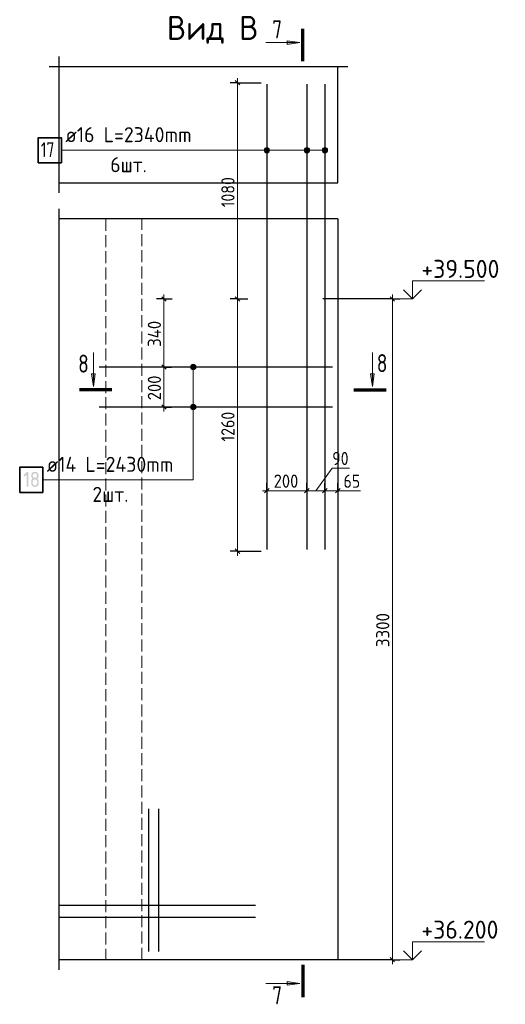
# Model space of a CAD drawing. Header units: millimetres. Extents: x -49773 to 2322955, y -3321 to 58485.
# Tile 499 of 580: x 1930374 to 1938464, y 14551 to 30942. Entities that reach past the tile are written whole.
import ezdxf

# ---------------------------------------------------------------- set-up
doc = ezdxf.new("R2010")
doc.units = ezdxf.units.MM
doc.linetypes.add('______2', pattern=[270, 200, -70])
for name, color, linetype, lineweight in [('Standard', 7, 'Continuous', 25), ('Арм.стержн. Доп. арматура', 180, 'Continuous', 35), ('Арм.стержн.горизонт. 2', 202, 'Continuous', 35), ('Высотная отметки_ общее', 7, 'Continuous', 13), ('Размерная линия_ общее', 7, 'Continuous', 13), ('Стена_ общее', 7, 'Continuous', 35)]:
    doc.layers.add(name, color=color, linetype=linetype, lineweight=lineweight)
doc.layers.add('Арм.стержн. вертикальными 2', color=7, linetype='Continuous', lineweight=35, true_color=0x006e00)
doc.styles.add('ISOCPEUR', font='txt')

msp = doc.modelspace()

# ---------------------------------------------------------------- hatches: boundary and pattern name
at = {"layer": 'Standard', "linetype": 'Continuous', "lineweight": 13, "transparency": 33554687}
for points in [[(1934830, 30591.3), (1935040, 30561.3), (1934830, 30531.3)], [(1931631.6, 25044.3), (1931601.6, 24834.3), (1931571.6, 25044.3)], [(1936280.1, 25044.3), (1936250.1, 24834.3), (1936220.1, 25044.3)], [(1934830, 14929.4), (1935040, 14899.4), (1934830, 14869.4)]]:
    msp.add_hatch(color=7, dxfattribs=at).paths.add_polyline_path(points, flags=16)
at = {"layer": 'Арм.стержн. вертикальными 2', "linetype": 'Continuous', "lineweight": 13, "transparency": 33554687}
for points in [[(1934452.6, 28746.7), (1934452.6, 28791.7), (1934446.3, 28769.2)], [(1934452.6, 28746.7), (1934452.6, 28791.7), (1934446.3, 28769.2)], [(1934452.6, 28791.7), (1934468.8, 28730.5), (1934468.8, 28807.9)], [(1934452.6, 28791.7), (1934468.8, 28730.5), (1934468.8, 28807.9)], [(1934452.6, 28791.7), (1934452.6, 28746.7), (1934468.8, 28730.5)], [(1934452.6, 28791.7), (1934452.6, 28746.7), (1934468.8, 28730.5)], [(1934468.8, 28807.9), (1934491.3, 28724.2), (1934491.3, 28814.2)], [(1934468.8, 28807.9), (1934491.3, 28724.2), (1934491.3, 28814.2)], [(1934468.8, 28807.9), (1934468.8, 28730.5), (1934491.3, 28724.2)], [(1934468.8, 28807.9), (1934468.8, 28730.5), (1934491.3, 28724.2)], [(1934491.3, 28814.2), (1934491.3, 28724.2), (1934513.8, 28730.5)], [(1934491.3, 28814.2), (1934513.8, 28730.5), (1934513.8, 28807.9)], [(1934491.3, 28814.2), (1934491.3, 28724.2), (1934513.8, 28730.5)], [(1934491.3, 28814.2), (1934513.8, 28730.5), (1934513.8, 28807.9)], [(1934513.8, 28807.9), (1934513.8, 28730.5), (1934530, 28746.7)], [(1934513.8, 28807.9), (1934530, 28746.7), (1934530, 28791.7)], [(1934513.8, 28807.9), (1934513.8, 28730.5), (1934530, 28746.7)], [(1934513.8, 28807.9), (1934530, 28746.7), (1934530, 28791.7)], [(1934530, 28791.7), (1934530, 28746.7), (1934536.3, 28769.2)], [(1934530, 28791.7), (1934530, 28746.7), (1934536.3, 28769.2)], [(1935119.3, 28746.7), (1935119.3, 28791.7), (1935113, 28769.2)], [(1935119.3, 28746.7), (1935119.3, 28791.7), (1935113, 28769.2)], [(1935119.3, 28791.7), (1935135.5, 28730.5), (1935135.5, 28807.9)], [(1935119.3, 28791.7), (1935135.5, 28730.5), (1935135.5, 28807.9)], [(1935119.3, 28791.7), (1935119.3, 28746.7), (1935135.5, 28730.5)], [(1935119.3, 28791.7), (1935119.3, 28746.7), (1935135.5, 28730.5)], [(1935135.5, 28807.9), (1935158, 28724.2), (1935158, 28814.2)], [(1935135.5, 28807.9), (1935158, 28724.2), (1935158, 28814.2)], [(1935135.5, 28807.9), (1935135.5, 28730.5), (1935158, 28724.2)], [(1935135.5, 28807.9), (1935135.5, 28730.5), (1935158, 28724.2)], [(1935158, 28814.2), (1935158, 28724.2), (1935180.5, 28730.5)], [(1935158, 28814.2), (1935180.5, 28730.5), (1935180.5, 28807.9)], [(1935158, 28814.2), (1935158, 28724.2), (1935180.5, 28730.5)], [(1935158, 28814.2), (1935180.5, 28730.5), (1935180.5, 28807.9)], [(1935180.5, 28807.9), (1935180.5, 28730.5), (1935196.7, 28746.7)], [(1935180.5, 28807.9), (1935196.7, 28746.7), (1935196.7, 28791.7)], [(1935180.5, 28807.9), (1935180.5, 28730.5), (1935196.7, 28746.7)], [(1935180.5, 28807.9), (1935196.7, 28746.7), (1935196.7, 28791.7)], [(1935196.7, 28791.7), (1935196.7, 28746.7), (1935203, 28769.2)], [(1935196.7, 28791.7), (1935196.7, 28746.7), (1935203, 28769.2)], [(1935419.3, 28746.7), (1935419.3, 28791.7), (1935413, 28769.2)], [(1935419.3, 28746.7), (1935419.3, 28791.7), (1935413, 28769.2)], [(1935419.3, 28791.7), (1935435.5, 28730.5), (1935435.5, 28807.9)], [(1935419.3, 28791.7), (1935435.5, 28730.5), (1935435.5, 28807.9)], [(1935419.3, 28791.7), (1935419.3, 28746.7), (1935435.5, 28730.5)], [(1935419.3, 28791.7), (1935419.3, 28746.7), (1935435.5, 28730.5)], [(1935435.5, 28807.9), (1935458, 28724.2), (1935458, 28814.2)], [(1935435.5, 28807.9), (1935458, 28724.2), (1935458, 28814.2)], [(1935435.5, 28807.9), (1935435.5, 28730.5), (1935458, 28724.2)], [(1935435.5, 28807.9), (1935435.5, 28730.5), (1935458, 28724.2)], [(1935458, 28814.2), (1935458, 28724.2), (1935480.5, 28730.5)], [(1935458, 28814.2), (1935480.5, 28730.5), (1935480.5, 28807.9)], [(1935458, 28814.2), (1935458, 28724.2), (1935480.5, 28730.5)], [(1935458, 28814.2), (1935480.5, 28730.5), (1935480.5, 28807.9)], [(1935480.5, 28807.9), (1935480.5, 28730.5), (1935496.7, 28746.7)], [(1935480.5, 28807.9), (1935496.7, 28746.7), (1935496.7, 28791.7)], [(1935480.5, 28807.9), (1935480.5, 28730.5), (1935496.7, 28746.7)], [(1935480.5, 28807.9), (1935496.7, 28746.7), (1935496.7, 28791.7)], [(1935496.7, 28791.7), (1935496.7, 28746.7), (1935503, 28769.2)], [(1935496.7, 28791.7), (1935496.7, 28746.7), (1935503, 28769.2)]]:
    msp.add_hatch(color=7, dxfattribs=at).paths.add_polyline_path(points)
at = {"layer": 'Арм.стержн.горизонт. 2', "linetype": 'Continuous', "lineweight": 13, "transparency": 33554687}
for points in [[(1933221, 25160.1), (1933311, 25160.1), (1933304.7, 25182.6)], [(1933221, 25160.1), (1933304.7, 25182.6), (1933227.3, 25182.6)], [(1933227.3, 25137.6), (1933311, 25160.1), (1933221, 25160.1)], [(1933227.3, 25182.6), (1933304.7, 25182.6), (1933288.5, 25198.8)], [(1933227.3, 25182.6), (1933288.5, 25198.8), (1933243.5, 25198.8)], [(1933227.3, 25137.6), (1933304.7, 25137.6), (1933311, 25160.1)], [(1933243.5, 25121.4), (1933304.7, 25137.6), (1933227.3, 25137.6)], [(1933243.5, 25198.8), (1933288.5, 25198.8), (1933266, 25205.1)], [(1933243.5, 25121.4), (1933288.5, 25121.4), (1933304.7, 25137.6)], [(1933288.5, 25121.4), (1933243.5, 25121.4), (1933266, 25115.1)], [(1933221, 24493.4), (1933311, 24493.4), (1933304.7, 24515.9)], [(1933221, 24493.4), (1933304.7, 24515.9), (1933227.3, 24515.9)], [(1933227.3, 24470.9), (1933311, 24493.4), (1933221, 24493.4)], [(1933227.3, 24515.9), (1933304.7, 24515.9), (1933288.5, 24532.1)], [(1933227.3, 24515.9), (1933288.5, 24532.1), (1933243.5, 24532.1)], [(1933227.3, 24470.9), (1933304.7, 24470.9), (1933311, 24493.4)], [(1933243.5, 24454.7), (1933304.7, 24470.9), (1933227.3, 24470.9)], [(1933243.5, 24532.1), (1933288.5, 24532.1), (1933266, 24538.4)], [(1933243.5, 24454.7), (1933288.5, 24454.7), (1933304.7, 24470.9)], [(1933288.5, 24454.7), (1933243.5, 24454.7), (1933266, 24448.4)]]:
    msp.add_hatch(color=7, dxfattribs=at).paths.add_polyline_path(points)
at = {"layer": 'Арм.стержн.горизонт. 2', "linetype": 'Continuous', "lineweight": 25, "transparency": 33554687}
msp.add_hatch(color=7, dxfattribs=at).paths.add_polyline_path([(1930490.9, 23372.3), (1930462.1, 23343.6), (1930461.3, 23342.7), (1930460.3, 23342), (1930459.3, 23341.3), (1930458.2, 23340.9), (1930457.1, 23340.4), (1930455.9, 23340.2), (1930454.7, 23340), (1930453.4, 23340), (1930451.9, 23340), (1930450.5, 23340.2), (1930449.1, 23340.3), (1930448, 23340.7), (1930446.8, 23341.1), (1930445.8, 23341.7), (1930444.8, 23342.3), (1930444.1, 23343.1), (1930443.3, 23343.9), (1930442.7, 23344.8), (1930442.1, 23345.8), (1930441.7, 23347), (1930441.3, 23348.2), (1930441.1, 23349.5), (1930440.9, 23350.9), (1930440.9, 23352.4), (1930440.9, 23353.7), (1930441.2, 23354.9), (1930441.4, 23356.1), (1930441.8, 23357.2), (1930442.3, 23358.3), (1930443, 23359.3), (1930443.6, 23360.3), (1930444.5, 23361.2), (1930493.4, 23410), (1930494.6, 23411.3), (1930495.9, 23412.2), (1930497.1, 23413.1), (1930498.4, 23413.7), (1930499.6, 23414.3), (1930500.9, 23414.6), (1930502.2, 23414.9), (1930503.5, 23414.9), (1930505, 23414.9), (1930506.4, 23414.7), (1930507.8, 23414.6), (1930508.9, 23414.2), (1930510.1, 23413.8), (1930511.1, 23413.2), (1930512.1, 23412.6), (1930512.8, 23411.8), (1930513.6, 23411), (1930514.2, 23410.1), (1930514.8, 23409.1), (1930515.2, 23407.9), (1930515.6, 23406.7), (1930515.8, 23405.4), (1930516, 23404), (1930516, 23402.4), (1930516, 23177.4), (1930516, 23175.9), (1930515.8, 23174.5), (1930515.6, 23173.1), (1930515.2, 23172), (1930514.8, 23170.8), (1930514.2, 23169.8), (1930513.6, 23168.8), (1930512.8, 23168.1), (1930512.1, 23167.3), (1930511.1, 23166.7), (1930510.1, 23166.1), (1930508.9, 23165.7), (1930507.8, 23165.3), (1930506.4, 23165.1), (1930505, 23164.9), (1930503.5, 23164.9), (1930501.9, 23164.9), (1930500.5, 23165.1), (1930499.1, 23165.3), (1930498, 23165.7), (1930496.8, 23166.1), (1930495.8, 23166.7), (1930494.8, 23167.3), (1930494.1, 23168.1), (1930493.3, 23168.8), (1930492.7, 23169.8), (1930492.1, 23170.8), (1930491.7, 23172), (1930491.3, 23173.1), (1930491.1, 23174.5), (1930490.9, 23175.9), (1930490.9, 23177.4)], flags=16)
h = msp.add_hatch(color=7, dxfattribs=at)
h.paths.add_polyline_path([(1930628.5, 23190), (1930632.4, 23190), (1930636, 23190.7), (1930639.6, 23191.4), (1930642.9, 23192.7), (1930646.2, 23194.1), (1930649.2, 23196.1), (1930652.2, 23198.2), (1930654.9, 23200.9), (1930657.7, 23203.6), (1930659.7, 23206.6), (1930661.7, 23209.6), (1930663.1, 23213), (1930664.4, 23216.3), (1930665.1, 23219.9), (1930665.8, 23223.5), (1930665.8, 23227.5), (1930665.8, 23252.5), (1930665.8, 23256.3), (1930665.1, 23260), (1930664.4, 23263.5), (1930663.1, 23266.9), (1930661.7, 23270.2), (1930659.6, 23273.2), (1930657.6, 23276.2), (1930654.8, 23279), (1930652.1, 23281.7), (1930649.1, 23283.8), (1930646.1, 23285.8), (1930642.8, 23287.2), (1930639.5, 23288.6), (1930635.9, 23289.3), (1930632.3, 23290), (1930628.5, 23290), (1930624.5, 23290), (1930620.9, 23289.3), (1930617.3, 23288.6), (1930614, 23287.2), (1930610.7, 23285.9), (1930607.7, 23283.8), (1930604.7, 23281.8), (1930602, 23279.1), (1930599.2, 23276.4), (1930597.2, 23273.3), (1930595.2, 23270.3), (1930593.8, 23267), (1930592.5, 23263.6), (1930591.8, 23260), (1930591.1, 23256.4), (1930591.1, 23252.5), (1930591.1, 23227.5), (1930591.1, 23223.5), (1930591.8, 23219.9), (1930592.5, 23216.3), (1930593.8, 23213), (1930595.2, 23209.6), (1930597.2, 23206.6), (1930599.2, 23203.6), (1930602, 23200.9), (1930604.7, 23198.2), (1930607.7, 23196.1), (1930610.7, 23194.1), (1930614, 23192.7), (1930617.3, 23191.4), (1930620.9, 23190.7), (1930624.5, 23190)])
h.paths.add_polyline_path([(1930628.5, 23164.9), (1930625.2, 23164.9), (1930622.1, 23165.2), (1930619, 23165.5), (1930616, 23166.1), (1930613, 23166.7), (1930610.1, 23167.5), (1930607.2, 23168.4), (1930604.5, 23169.5), (1930601.7, 23170.7), (1930599.1, 23172.1), (1930596.4, 23173.5), (1930593.9, 23175.2), (1930591.4, 23176.9), (1930589, 23178.9), (1930586.6, 23180.9), (1930584.3, 23183.2), (1930582, 23185.5), (1930580, 23187.9), (1930578, 23190.3), (1930576.3, 23192.8), (1930574.6, 23195.4), (1930573.2, 23198), (1930571.8, 23200.6), (1930570.6, 23203.4), (1930569.5, 23206.2), (1930568.6, 23209.1), (1930567.8, 23211.9), (1930567.2, 23214.9), (1930566.6, 23218), (1930566.3, 23221.1), (1930566.1, 23224.2), (1930566.1, 23227.4), (1930566.1, 23252.4), (1930566.1, 23256.3), (1930566.5, 23260), (1930566.8, 23263.7), (1930567.6, 23267.2), (1930568.4, 23270.7), (1930569.6, 23274), (1930570.8, 23277.3), (1930572.3, 23280.5), (1930573.9, 23283.6), (1930575.9, 23286.5), (1930577.8, 23289.5), (1930580.2, 23292.2), (1930582.5, 23295), (1930585.2, 23297.5), (1930588, 23300.1), (1930591.1, 23302.4), (1930588, 23304.8), (1930585.2, 23307.4), (1930582.5, 23309.9), (1930580.2, 23312.7), (1930577.8, 23315.4), (1930575.9, 23318.4), (1930573.9, 23321.3), (1930572.3, 23324.4), (1930570.8, 23327.5), (1930569.6, 23330.8), (1930568.4, 23334.2), (1930567.6, 23337.7), (1930566.8, 23341.2), (1930566.5, 23344.9), (1930566.1, 23348.6), (1930566.1, 23352.4), (1930566.1, 23355.7), (1930566.3, 23358.8), (1930566.6, 23361.9), (1930567.2, 23364.9), (1930567.8, 23367.9), (1930568.6, 23370.8), (1930569.5, 23373.7), (1930570.6, 23376.5), (1930571.8, 23379.2), (1930573.2, 23381.9), (1930574.6, 23384.5), (1930576.3, 23387), (1930578, 23389.6), (1930580, 23392), (1930582, 23394.4), (1930584.3, 23396.7), (1930586.6, 23398.9), (1930589, 23401), (1930591.4, 23403), (1930593.9, 23404.7), (1930596.4, 23406.4), (1930599.1, 23407.8), (1930601.7, 23409.2), (1930604.5, 23410.4), (1930607.2, 23411.5), (1930610.1, 23412.4), (1930613, 23413.2), (1930616, 23413.8), (1930619, 23414.4), (1930622.1, 23414.7), (1930625.2, 23414.9), (1930628.5, 23414.9), (1930631.7, 23414.9), (1930634.8, 23414.7), (1930637.9, 23414.4), (1930640.9, 23413.8), (1930643.9, 23413.2), (1930646.8, 23412.4), (1930649.7, 23411.5), (1930652.4, 23410.4), (1930655.2, 23409.2), (1930657.8, 23407.8), (1930660.5, 23406.4), (1930663, 23404.7), (1930665.5, 23403), (1930667.9, 23401), (1930670.3, 23398.9), (1930672.6, 23396.7), (1930674.9, 23394.4), (1930676.9, 23392), (1930678.9, 23389.6), (1930680.6, 23387), (1930682.3, 23384.5), (1930683.7, 23381.9), (1930685.1, 23379.2), (1930686.3, 23376.5), (1930687.4, 23373.7), (1930688.3, 23370.8), (1930689.1, 23367.9), (1930689.7, 23364.9), (1930690.3, 23361.9), (1930690.6, 23358.8), (1930690.8, 23355.7), (1930690.8, 23352.4), (1930690.8, 23348.6), (1930690.4, 23344.9), (1930690.1, 23341.2), (1930689.3, 23337.7), (1930688.5, 23334.2), (1930687.3, 23330.8), (1930686.1, 23327.5), (1930684.6, 23324.4), (1930683, 23321.3), (1930681.1, 23318.4), (1930679.1, 23315.4), (1930676.7, 23312.7), (1930674.4, 23309.9), (1930671.7, 23307.4), (1930668.9, 23304.8), (1930665.8, 23302.4), (1930670.3, 23299), (1930674, 23295.2), (1930677.6, 23291.4), (1930680.5, 23287.2), (1930683.3, 23283.1), (1930685.3, 23278.5), (1930687.3, 23273.9), (1930688.5, 23268.9), (1930688.8, 23267.7), (1930689.1, 23266.1), (1930689.3, 23264.5), (1930689.5, 23262.6), (1930689.7, 23260.6), (1930689.9, 23258.4), (1930690.1, 23256.1), (1930690.2, 23253.5), (1930690.4, 23250.9), (1930690.5, 23248), (1930690.6, 23245.1), (1930690.7, 23241.8), (1930690.8, 23238.6), (1930690.8, 23235), (1930690.8, 23231.4), (1930690.8, 23227.4), (1930690.8, 23224.2), (1930690.6, 23221.1), (1930690.3, 23218), (1930689.7, 23214.9), (1930689.1, 23211.9), (1930688.3, 23209.1), (1930687.4, 23206.2), (1930686.3, 23203.4), (1930685.1, 23200.6), (1930683.7, 23198), (1930682.3, 23195.4), (1930680.6, 23192.8), (1930678.9, 23190.3), (1930676.9, 23187.9), (1930674.9, 23185.5), (1930672.6, 23183.2), (1930670.3, 23180.9), (1930667.9, 23178.9), (1930665.5, 23176.9), (1930663, 23175.2), (1930660.5, 23173.5), (1930657.8, 23172.1), (1930655.2, 23170.7), (1930652.4, 23169.5), (1930649.7, 23168.4), (1930646.8, 23167.5), (1930643.9, 23166.7), (1930640.9, 23166.1), (1930637.9, 23165.5), (1930634.8, 23165.2), (1930631.7, 23164.9)], flags=16)
h.paths.add_polyline_path([(1930628.5, 23314.9), (1930632.4, 23314.9), (1930636, 23315.6), (1930639.6, 23316.3), (1930642.9, 23317.6), (1930646.2, 23319), (1930649.2, 23321), (1930652.2, 23323.1), (1930654.9, 23325.8), (1930657.7, 23328.5), (1930659.7, 23331.5), (1930661.7, 23334.6), (1930663.1, 23337.9), (1930664.4, 23341.2), (1930665.1, 23344.8), (1930665.8, 23348.5), (1930665.8, 23352.4), (1930665.8, 23356.3), (1930665.1, 23359.9), (1930664.4, 23363.5), (1930663.1, 23366.8), (1930661.7, 23370.1), (1930659.6, 23373.1), (1930657.6, 23376.1), (1930654.8, 23378.9), (1930652.1, 23381.6), (1930649.1, 23383.7), (1930646.1, 23385.8), (1930642.8, 23387.1), (1930639.5, 23388.5), (1930635.9, 23389.2), (1930632.3, 23389.9), (1930628.5, 23389.9), (1930624.5, 23389.9), (1930620.9, 23389.2), (1930617.3, 23388.5), (1930614, 23387.2), (1930610.7, 23385.8), (1930607.7, 23383.8), (1930604.7, 23381.7), (1930602, 23379), (1930599.2, 23376.3), (1930597.2, 23373.2), (1930595.2, 23370.2), (1930593.8, 23366.9), (1930592.5, 23363.6), (1930591.8, 23359.9), (1930591.1, 23356.3), (1930591.1, 23352.4), (1930591.1, 23348.5), (1930591.8, 23344.8), (1930592.5, 23341.2), (1930593.8, 23337.9), (1930595.2, 23334.6), (1930597.2, 23331.5), (1930599.2, 23328.5), (1930602, 23325.8), (1930604.7, 23323.1), (1930607.7, 23321), (1930610.7, 23319), (1930614, 23317.6), (1930617.3, 23316.3), (1930620.9, 23315.6), (1930624.5, 23314.9)])

# ---------------------------------------------------------------- linework, layer by layer
at = {"layer": 'Standard', "color": 7, "linetype": 'Continuous', "lineweight": 70, "transparency": 33554687}
for p, q in [((1935093.3, 30253.8), (1935093.3, 30789.8)), ((1931909.2, 24781), (1931373.2, 24781)), ((1935942.5, 24781), (1936478.5, 24781)), ((1935093.3, 15207), (1935093.3, 14671))]:
    msp.add_line(p, q, dxfattribs=at)
at = {"layer": 'Standard', "color": 7, "linetype": 'Continuous', "lineweight": 13, "transparency": 33554687}
for p, q in [((1935040, 30561.3), (1934474.7, 30561.3)), ((1934830, 30561.3), (1934815, 30561.3)), ((1934830, 30531.3), (1934830, 30591.3)), ((1934830, 30591.3), (1935040, 30561.3)), ((1935040, 30561.3), (1934830, 30531.3)), ((1935040, 30561.3), (1935040, 30561.3)), ((1935040, 30561.3), (1935040, 30561.3)), ((1935040, 30561.3), (1935040, 30561.3)), ((1931601.6, 24834.3), (1931601.6, 25399.7)), ((1936250.1, 24834.3), (1936250.1, 25399.7)), ((1931601.6, 24834.3), (1931571.6, 25044.3)), ((1931571.6, 25044.3), (1931631.6, 25044.3)), ((1931601.6, 25044.3), (1931601.6, 25059.3)), ((1931631.6, 25044.3), (1931601.6, 24834.3)), ((1936250.1, 24834.3), (1936220.1, 25044.3)), ((1936220.1, 25044.3), (1936280.1, 25044.3)), ((1936250.1, 25044.3), (1936250.1, 25059.3)), ((1936280.1, 25044.3), (1936250.1, 24834.3)), ((1931601.6, 24834.3), (1931601.6, 24834.3)), ((1931601.6, 24834.3), (1931601.6, 24834.3)), ((1931601.6, 24834.3), (1931601.6, 24834.3)), ((1936250.1, 24834.3), (1936250.1, 24834.3)), ((1936250.1, 24834.3), (1936250.1, 24834.3)), ((1936250.1, 24834.3), (1936250.1, 24834.3)), ((1934830, 14869.4), (1934830, 14929.4)), ((1934830, 14929.4), (1935040, 14899.4)), ((1935040, 14899.4), (1934474.7, 14899.4)), ((1934830, 14899.4), (1934815, 14899.4)), ((1935040, 14899.4), (1934830, 14869.4)), ((1935040, 14899.4), (1935040, 14899.4)), ((1935040, 14899.4), (1935040, 14899.4)), ((1935040, 14899.4), (1935040, 14899.4))]:
    msp.add_line(p, q, dxfattribs=at)
at = {"layer": 'Standard', "color": 7, "linetype": 'Continuous', "lineweight": 25, "transparency": 33554687}
for p, q in [((1931033.8, 28060.1), (1931033.8, 30326.7)), ((1930867.1, 30160.1), (1935841.5, 30160.1)), ((1931033.8, 15126.7), (1931033.8, 27793.4))]:
    msp.add_line(p, q, dxfattribs=at)
at = {"layer": 'Арм.стержн. вертикальными 2', "color": 5, "linetype": 'Continuous', "lineweight": 25, "true_color": 0x1c1cff, "transparency": 33554687}
for p, q in [((1934491.3, 29866.7), (1934491.3, 22120.1)), ((1934491.3, 29866.7), (1934491.3, 22120.1)), ((1935158, 29866.7), (1935158, 22120.1)), ((1935158, 29866.7), (1935158, 22120.1)), ((1935458, 29866.7), (1935458, 22120.1)), ((1935458, 29866.7), (1935458, 22120.1))]:
    msp.add_line(p, q, dxfattribs=at)
at = {"layer": 'Арм.стержн. вертикальными 2', "color": 7, "linetype": 'Continuous', "lineweight": 13, "transparency": 33554687}
for p, q in [((1931068.3, 28769.2), (1933551.6, 28769.2)), ((1933551.6, 28769.2), (1934491.3, 28769.2)), ((1933551.6, 28769.2), (1934491.3, 28769.2)), ((1933551.6, 28769.2), (1935158, 28769.2)), ((1933551.6, 28769.2), (1935158, 28769.2)), ((1933551.6, 28769.2), (1935458, 28769.2)), ((1933551.6, 28769.2), (1935458, 28769.2)), ((1934446.3, 28769.2), (1934446.3, 28769.2)), ((1934446.3, 28769.2), (1934446.3, 28769.2)), ((1934491.3, 28814.2), (1934491.3, 28814.2)), ((1934491.3, 28814.2), (1934491.3, 28814.2)), ((1934491.3, 28724.2), (1934491.3, 28724.2)), ((1934491.3, 28724.2), (1934491.3, 28724.2)), ((1934536.3, 28769.2), (1934536.3, 28769.2)), ((1934536.3, 28769.2), (1934536.3, 28769.2)), ((1935113, 28769.2), (1935113, 28769.2)), ((1935113, 28769.2), (1935113, 28769.2)), ((1935158, 28814.2), (1935158, 28814.2)), ((1935158, 28814.2), (1935158, 28814.2)), ((1935158, 28724.2), (1935158, 28724.2)), ((1935158, 28724.2), (1935158, 28724.2)), ((1935203, 28769.2), (1935203, 28769.2)), ((1935203, 28769.2), (1935203, 28769.2)), ((1935413, 28769.2), (1935413, 28769.2)), ((1935413, 28769.2), (1935413, 28769.2)), ((1935458, 28814.2), (1935458, 28814.2)), ((1935458, 28814.2), (1935458, 28814.2)), ((1935458, 28724.2), (1935458, 28724.2)), ((1935458, 28724.2), (1935458, 28724.2)), ((1935503, 28769.2), (1935503, 28769.2)), ((1935503, 28769.2), (1935503, 28769.2))]:
    msp.add_line(p, q, dxfattribs=at)
at = {"layer": 'Арм.стержн. вертикальными 2', "color": 7, "linetype": 'Continuous', "lineweight": 35, "transparency": 33554687}
for points in [[(1930685, 28560.9), (1931068.3, 28560.9), (1931068.3, 28977.5), (1930685, 28977.5), (1930685, 28560.9)], [(1930374.4, 23073.3), (1930757.7, 23073.3), (1930757.7, 23489.9), (1930374.4, 23489.9), (1930374.4, 23073.3)]]:
    msp.add_lwpolyline(points, dxfattribs=at)
at = {"layer": 'Арм.стержн. вертикальными 2', "color": 7, "linetype": 'Continuous', "lineweight": 13, "transparency": 33554687}
for centre in [(1934491.3, 28769.2), (1934491.3, 28769.2), (1935158, 28769.2), (1935158, 28769.2), (1935458, 28769.2), (1935458, 28769.2)]:
    msp.add_circle(centre, 45, dxfattribs=at)
at = {"layer": 'Арм.стержн. Доп. арматура', "color": 211, "linetype": 'Continuous', "lineweight": 25, "true_color": 0xff54ff, "transparency": 33554687}
for p, q in [((1932524.8, 15429.3), (1932524.8, 17803.4)), ((1932524.8, 15429.3), (1932524.8, 17803.4)), ((1932691.5, 15429.3), (1932691.5, 17803.4)), ((1932691.5, 15429.3), (1932691.5, 17803.4)), ((1934301.5, 16193.4), (1931033.8, 16193.4)), ((1934301.5, 16193.4), (1931033.8, 16193.4)), ((1934301.5, 15993.4), (1931033.8, 15993.4)), ((1934301.5, 15993.4), (1931033.8, 15993.4))]:
    msp.add_line(p, q, dxfattribs=at)
at = {"layer": 'Арм.стержн.горизонт. 2', "color": 211, "linetype": 'Continuous', "lineweight": 25, "true_color": 0xff54ff, "transparency": 33554687}
for p, q in [((1935584.8, 25160.1), (1931698.1, 25160.1)), ((1935584.8, 24493.4), (1931698.1, 24493.4))]:
    msp.add_line(p, q, dxfattribs=at)
at = {"layer": 'Арм.стержн.горизонт. 2', "color": 7, "linetype": 'Continuous', "lineweight": 13, "transparency": 33554687}
for p, q in [((1933221, 25160.1), (1933221, 25160.1)), ((1933266, 25205.1), (1933266, 25205.1)), ((1933266, 23281.6), (1933266, 25160.1)), ((1933266, 25115.1), (1933266, 25115.1)), ((1933311, 25160.1), (1933311, 25160.1)), ((1933221, 24493.4), (1933221, 24493.4)), ((1933266, 24538.4), (1933266, 24538.4)), ((1933266, 23281.6), (1933266, 24493.4)), ((1933266, 24448.4), (1933266, 24448.4)), ((1933311, 24493.4), (1933311, 24493.4)), ((1930757.7, 23281.6), (1933266, 23281.6))]:
    msp.add_line(p, q, dxfattribs=at)
for centre in [(1933266, 25160.1), (1933266, 24493.4)]:
    msp.add_circle(centre, 45, dxfattribs=at)
at = {"layer": 'Высотная отметки_ общее', "color": 7, "linetype": 'Continuous', "lineweight": 13, "transparency": 33554687}
for p, q in [((1936915.4, 26293.4), (1936915.4, 26593.4)), ((1936915.4, 26593.4), (1938115.4, 26593.4)), ((1936915.4, 26293.4), (1936765.4, 26443.4)), ((1936915.4, 26293.4), (1937065.4, 26443.4)), ((1936915.4, 26293.4), (1936695, 26293.4)), ((1936915.4, 26293.4), (1936915.4, 26293.4)), ((1936915.4, 26293.4), (1936915.4, 26293.4)), ((1936915.4, 26293.4), (1936915.4, 26293.4)), ((1936915.4, 26293.4), (1936915.4, 26293.4)), ((1936915.4, 15293.4), (1936915.4, 15593.4)), ((1936915.4, 15593.4), (1938115.4, 15593.4)), ((1936915.4, 15293.4), (1936765.4, 15443.4)), ((1936915.4, 15293.4), (1937065.4, 15443.4)), ((1936915.4, 15293.4), (1936695, 15293.4)), ((1936915.4, 15293.4), (1936915.4, 15293.4)), ((1936915.4, 15293.4), (1936915.4, 15293.4)), ((1936915.4, 15293.4), (1936915.4, 15293.4)), ((1936915.4, 15293.4), (1936915.4, 15293.4))]:
    msp.add_line(p, q, dxfattribs=at)
at = {"layer": 'Размерная линия_ общее', "color": 253, "linetype": 'Continuous', "lineweight": -3, "true_color": 0xa0a0a0, "transparency": 33554687}
for p, q in [((1934003.3, 29893.4), (1933878.3, 29893.4)), ((1934003.3, 29893.4), (1934128.3, 29893.4)), ((1934003.3, 29893.4), (1934398, 29893.4)), ((1932778.2, 26293.4), (1932653.2, 26293.4)), ((1932778.2, 26293.4), (1932903.2, 26293.4)), ((1932778.2, 26293.4), (1932916.4, 26293.4)), ((1934003.3, 26293.4), (1933878.3, 26293.4)), ((1934003.3, 26293.4), (1934128.3, 26293.4)), ((1934003.3, 26293.4), (1934173.5, 26293.4)), ((1936582.1, 26293.4), (1935424.7, 26293.4)), ((1936582.1, 26293.4), (1936457.1, 26293.4)), ((1936582.1, 26293.4), (1936707.1, 26293.4)), ((1932778.2, 25160.1), (1932653.2, 25160.1)), ((1932778.2, 25160.1), (1932903.2, 25160.1)), ((1932778.2, 25160.1), (1932855.7, 25160.1)), ((1932778.2, 24493.4), (1932653.2, 24493.4)), ((1932778.2, 24493.4), (1932903.2, 24493.4)), ((1932778.2, 24493.4), (1932840.5, 24493.4)), ((1934491.3, 23100.3), (1934491.3, 23225.3)), ((1935158, 23100.3), (1935158, 23225.3)), ((1935458, 23100.3), (1935458, 23225.3)), ((1935674.8, 23100.3), (1935674.8, 23225.3)), ((1934491.3, 23100.3), (1934491.3, 22975.3)), ((1934491.3, 23100.3), (1934491.3, 23100.3)), ((1935158, 23100.3), (1935158, 22975.3)), ((1935158, 23100.3), (1935158, 23100.3)), ((1935458, 23100.3), (1935458, 22975.3)), ((1935458, 23100.3), (1935458, 23100.3)), ((1935674.8, 23100.3), (1935674.8, 22975.3)), ((1935674.8, 23100.3), (1935674.8, 23100.3)), ((1934003.3, 22093.4), (1933878.3, 22093.4)), ((1934003.3, 22093.4), (1934128.3, 22093.4)), ((1934003.3, 22093.4), (1934398, 22093.4)), ((1936582.1, 15293.4), (1935584.5, 15293.4)), ((1936582.1, 15293.4), (1936457.1, 15293.4)), ((1936582.1, 15293.4), (1936707.1, 15293.4))]:
    msp.add_line(p, q, dxfattribs=at)
at = {"layer": 'Размерная линия_ общее', "color": 7, "linetype": 'Continuous', "lineweight": 25, "transparency": 33554687}
for p, q in [((1934040.8, 29855.9), (1933965.8, 29930.9)), ((1932815.7, 26255.9), (1932740.7, 26330.9)), ((1934040.8, 26255.9), (1933965.8, 26330.9)), ((1936619.6, 26255.9), (1936544.6, 26330.9)), ((1932815.7, 25122.6), (1932740.7, 25197.6)), ((1932815.7, 24455.9), (1932740.7, 24530.9)), ((1934453.8, 23062.8), (1934528.8, 23137.8)), ((1935120.5, 23062.8), (1935195.5, 23137.8)), ((1935420.5, 23062.8), (1935495.5, 23137.8)), ((1935637.3, 23062.8), (1935712.3, 23137.8)), ((1934040.8, 22055.9), (1933965.8, 22130.9)), ((1936619.6, 15255.9), (1936544.6, 15330.9))]:
    msp.add_line(p, q, dxfattribs=at)
at = {"layer": 'Размерная линия_ общее', "color": 7, "linetype": 'Continuous', "lineweight": 13, "transparency": 33554687}
for p, q in [((1934003.3, 29893.4), (1934003.3, 29968.4)), ((1934003.3, 26293.4), (1934003.3, 29893.4)), ((1932778.2, 26293.4), (1932778.2, 26368.4)), ((1932778.2, 25160.1), (1932778.2, 26293.4)), ((1936582.1, 26293.4), (1936582.1, 26368.4)), ((1932778.2, 24493.4), (1932778.2, 24418.4)), ((1935308, 23100.3), (1935580.4, 23476.6)), ((1935580.4, 23476.6), (1935866.4, 23476.6)), ((1934491.3, 23100.3), (1934416.3, 23100.3)), ((1934491.3, 23100.3), (1935158, 23100.3)), ((1935158, 23100.3), (1935458, 23100.3)), ((1935458, 23100.3), (1935674.8, 23100.3)), ((1935566.4, 23100.3), (1935767.9, 23099)), ((1935674.8, 23100.3), (1935749.8, 23100.3)), ((1935767.9, 23099), (1936054, 23099)), ((1934003.3, 22093.4), (1934003.3, 22018.4)), ((1936582.1, 15293.4), (1936582.1, 15218.4))]:
    msp.add_line(p, q, dxfattribs=at)
for points in [[(1934003.3, 22093.4), (1934003.3, 23876.7), (1934003.3, 23876.7), (1934003.3, 26293.4)], [(1936582.1, 15293.4), (1936582.1, 20610.6), (1936582.1, 20610.6), (1936582.1, 26293.4)], [(1932778.2, 24493.4), (1932778.2, 24546), (1932778.2, 24546), (1932778.2, 25160.1)]]:
    msp.add_lwpolyline(points, dxfattribs=at)
at = {"layer": 'Стена_ общее', "color": 7, "linetype": 'Continuous', "lineweight": 25, "transparency": 33554687}
for p, q in [((1935674.8, 28226.7), (1935674.8, 30160.1)), ((1931033.8, 28226.7), (1935674.8, 28226.7)), ((1935674.8, 27626.7), (1931033.8, 27626.7)), ((1935674.8, 27626.7), (1935674.8, 15293.4)), ((1935674.8, 15293.4), (1931033.8, 15293.4))]:
    msp.add_line(p, q, dxfattribs=at)
at = {"layer": 'Стена_ общее', "color": 253, "linetype": '______2', "lineweight": 18, "true_color": 0xababab, "transparency": 33554687}
for p, q in [((1931808.1, 27626.7), (1931808.1, 15293.4)), ((1932408.1, 15293.4), (1932408.1, 27626.7))]:
    msp.add_line(p, q, dxfattribs=at)

# ---------------------------------------------------------------- texts
at = {"layer": 'Standard', "color": 7, "linetype": 'Continuous', "lineweight": 35, "transparency": 33554687, "insert": (1932826.3, 30541.8), "char_height": 400, "width": 1628.71, "attachment_point": 7, "style": 'ISOCPEUR'}
msp.add_mtext('\\W0.95;Вид В', dxfattribs=at)
at = {"layer": 'Standard', "color": 7, "linetype": 'Continuous', "lineweight": 25, "transparency": 33554687, "char_height": 300, "width": 326.407, "attachment_point": 7, "style": 'ISOCPEUR'}
for s, insert in [('\\W0.78;7', (1934580.4, 30630)), ('\\W0.78;8', (1931348.6, 25066.3)), ('\\W0.78;8', (1936323, 25074.3)), ('\\W0.78;7', (1934580.4, 14550.8))]:
    msp.add_mtext(s, dxfattribs=dict(at, insert=insert))
at = {"layer": 'Арм.стержн. вертикальными 2', "color": 7, "linetype": 'Continuous', "lineweight": 25, "transparency": 33554687, "char_height": 250, "attachment_point": 7, "style": 'ISOCPEUR'}
for s, insert, width in [('\\W0.96;ø16 L=2340mm ', (1931135, 28902.5), 2468.878), ('\\W0.75;17', (1930726.6, 28652.5), 393.566), ('\\W0.94;6шт. ', (1931885, 28402.5), 967.736)]:
    msp.add_mtext(s, dxfattribs=dict(at, insert=insert, width=width))
at = {"layer": 'Арм.стержн.горизонт. 2', "color": 7, "linetype": 'Continuous', "lineweight": 25, "transparency": 33554687, "char_height": 250, "attachment_point": 7, "style": 'ISOCPEUR'}
for s, insert, width in [('\\W0.96;ø14 L=2430mm ', (1930824.4, 23414.9), 2493.968), ('\\W0.94;2шт. ', (1931586.8, 22914.9), 967.75)]:
    msp.add_mtext(s, dxfattribs=dict(at, insert=insert, width=width))
at = {"layer": 'Высотная отметки_ общее', "color": 7, "linetype": 'Continuous', "lineweight": 25, "transparency": 33554687, "char_height": 300, "width": 1492.388, "attachment_point": 7, "style": 'ISOCPEUR'}
for s, insert in [('\\W0.96;+39.500', (1937065.4, 26643.4)), ('\\W0.96;+36.200', (1937065.4, 15643.4))]:
    msp.add_mtext(s, dxfattribs=dict(at, insert=insert))
at = {"layer": 'Размерная линия_ общее', "color": 7, "linetype": 'Continuous', "lineweight": 25, "transparency": 33554687, "char_height": 220, "attachment_point": 7, "rotation": 90, "style": 'ISOCPEUR'}
for s, insert, width in [('\\W0.87;1080', (1933953.3, 27818.4), 666.91), ('\\W0.92;340', (1932728.2, 25495.7), 584.446), ('\\W0.91;200', (1932728.2, 24606.7), 561.988), ('\\W0.87;1260', (1933953.3, 23918.4), 666.903), ('\\W0.93;3300', (1936532.1, 20496.4), 718.087)]:
    msp.add_mtext(s, dxfattribs=dict(at, insert=insert, width=width))
at = {"layer": 'Размерная линия_ общее', "color": 7, "linetype": 'Continuous', "lineweight": 25, "transparency": 33554687, "char_height": 220, "attachment_point": 7, "style": 'ISOCPEUR'}
for s, insert, width in [('\\W0.87;90', (1935580.4, 23526.6), 403.924), ('\\W0.91;200', (1934604.7, 23150.3), 561.988), ('\\W0.87;65', (1935767.9, 23149), 403.932)]:
    msp.add_mtext(s, dxfattribs=dict(at, insert=insert, width=width))

doc.saveas('drawing.dxf')
